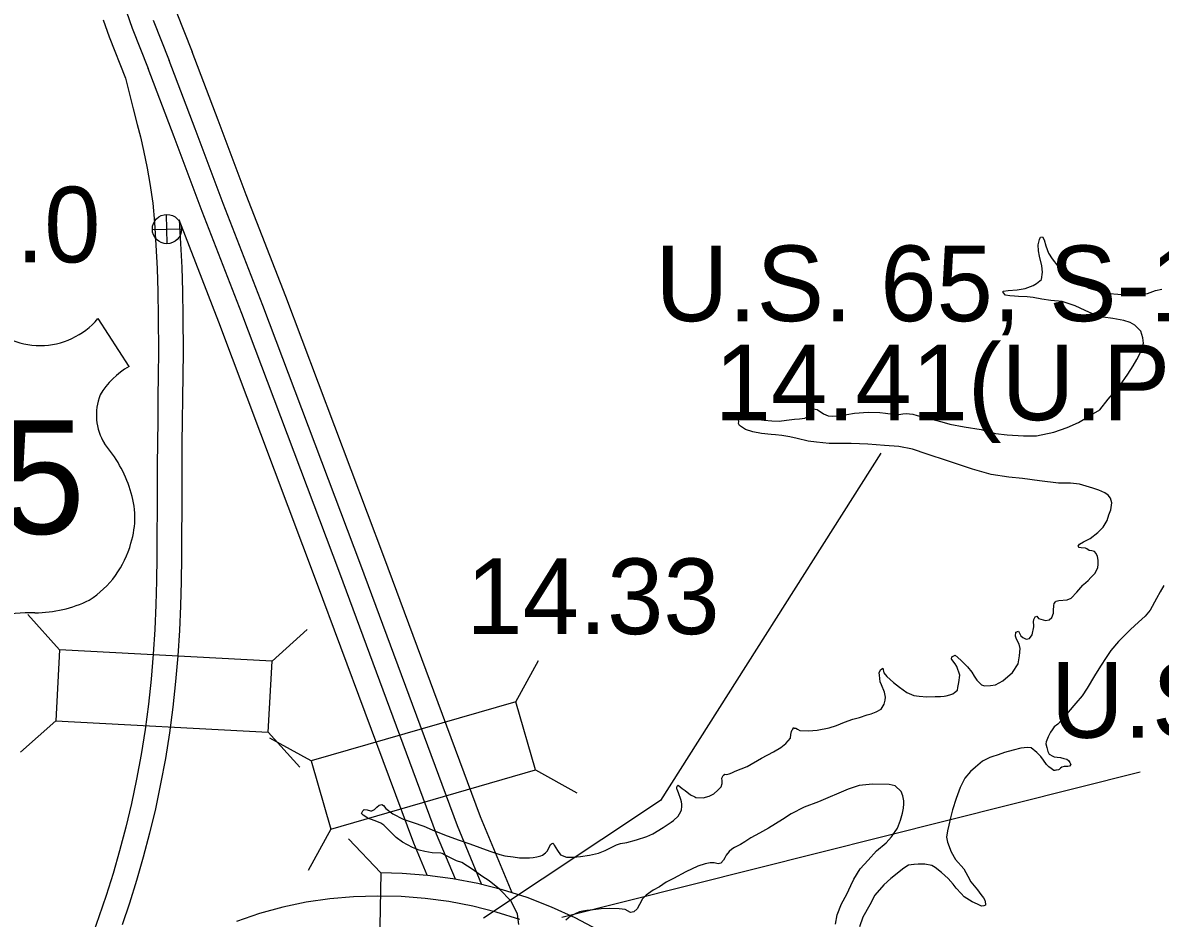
# Model space of a CAD drawing. Extents: x 31699 to 244310, y -8841 to 11474.
# Drawn here: x 146929.3 to 147352.6, y 1036 to 1369.3 of the extents above; entities that cross this region are included whole.
import ezdxf

# ---------------------------------------------------------------- set-up
doc = ezdxf.new("R2010")
doc.units = 0
for name, color, linetype in [('B_Logo', 7, 'Continuous'), ('Level 21', 7, 'Continuous'), ('R_Draft', 7, 'Continuous'), ('R_XS_EARTHWORK_STAGE1', 7, 'Continuous'), ('S_AREA_CALC', 7, 'Continuous'), ('S_WALL', 7, 'Continuous'), ('S_WALL_ANNOT', 7, 'Continuous')]:
    doc.layers.add(name, color=color, linetype=linetype)

msp = doc.modelspace()

# ---------------------------------------------------------------- linework, layer by layer
msp.add_line((146957.22, 1259.17), (146968.76, 1241.32))
for centre, radius, start, end in [((146935.73, 1277.25), 28.08, 220.3299, 319.925), ((146983.84, 1215.42), 29.98, 120.0117, 149.2191), ((146977.24, 1223.33), 20.55, 158.7892, 211.1895), ((146923.5, 1181.2), 47.94, 17.3087, 41.0435), ((146939.33, 1185.13), 31.68, 342.6181, 19.0424), ((146934.17, 1185.22), 36.66, 302.8688, 344.8926), ((146933.49, 1196.76), 47.07, 270.4221, 295.9229), ((146932.4, 1063.49), 86.22, 89.0461, 98.8058)]:
    msp.add_arc(centre, radius, start, end)
at = {"layer": 'B_Logo'}
for points in [[(146967.92, 1373.33), (146970.03, 1367.3), (146976, 1352.25)], [(146986.43, 1373.43), (146992.35, 1358.51)], [(146959.25, 1370.34), (146961.45, 1364.09), (146967.56, 1348.67)], [(146977.84, 1370.22), (146983.78, 1355.26)]]:
    msp.add_lwpolyline(points, dxfattribs=at)
at = {"layer": 'Level 21'}
for p, q in [((146983.08, 1287.07), (146982.83, 1297.92)), ((146977.53, 1292.37), (146988.38, 1292.62))]:
    msp.add_line(p, q, dxfattribs=at)
msp.add_circle((146982.95, 1292.5), 5.43, dxfattribs=at)
at = {"layer": 'R_Draft'}
for points in [[(147305.32, 1267.06), (147302.98, 1267.23), (147299.77, 1267.42), (147298.37, 1267.5), (147296.63, 1267.62), (147295.02, 1267.89), (147294.05, 1268.85), (147294.16, 1269.46), (147295.95, 1269.6), (147299.34, 1269.88), (147302.25, 1270.4), (147305.26, 1271.53), (147306.57, 1272.19), (147308.43, 1273.8), (147308.72, 1276.48), (147308.55, 1278.88), (147307.67, 1282.45), (147307.25, 1284.37), (147307.15, 1286.63), (147307.6, 1288.66), (147308.03, 1289.48), (147308.76, 1289.64), (147309.34, 1288.53), (147310.04, 1286.22), (147311.02, 1283.53), (147312.31, 1281.44), (147314.42, 1278.66), (147316.57, 1276.62), (147318.3, 1275.15), (147321.11, 1273.47), (147323.71, 1271.71), (147326.03, 1270.47), (147329.4, 1269.48), (147333.64, 1268.59), (147336.72, 1268.25), (147343.05, 1268.12), (147345.85, 1268.24), (147347.83, 1268.59), (147350.79, 1269.59), (147353.16, 1270.09)], [(147333.23, 1193.51), (147331.93, 1194.39), (147329.75, 1195.3), (147327.52, 1196.14), (147322.53, 1197.6), (147319.18, 1197.93), (147314.72, 1198), (147307.62, 1198.77), (147301.25, 1199.64), (147296.17, 1200.16), (147289.66, 1201.15), (147282.65, 1203.19), (147273.39, 1206.27), (147265.89, 1208.76), (147260.41, 1210.59), (147255.24, 1211.58), (147249.96, 1211.95), (147243.81, 1212.43), (147237.53, 1212.76), (147233.47, 1212.72), (147229.4, 1212.75), (147224.66, 1213.15), (147221.57, 1213.55), (147217.47, 1214.52), (147214.71, 1215.13), (147211.75, 1215.74), (147209.41, 1215.98), (147207.74, 1216.04), (147204.13, 1216.42), (147200.97, 1217.09), (147198.2, 1217.97), (147196.01, 1219.42), (147195.57, 1220.2), (147195.81, 1220.94), (147195.66, 1221.4), (147195.17, 1221.98), (147195.73, 1222.81), (147197.49, 1223.69), (147198.94, 1222.61), (147200.43, 1222.07), (147205.19, 1221.34), (147208.06, 1221.2), (147210.8, 1221.04), (147213.45, 1221.36), (147216.5, 1221.75), (147218.36, 1221.9), (147220.34, 1222.18), (147221.58, 1222.77), (147222.5, 1224.61), (147223.46, 1225.59), (147224.87, 1225.31), (147227.21, 1223.74), (147228.97, 1223.02), (147230.51, 1222.82), (147233.03, 1223.06), (147238.79, 1224.03), (147243.9, 1224.32), (147248.17, 1224.23), (147250.32, 1223.99), (147253.06, 1223.57), (147255.33, 1223.53), (147256.79, 1223.8), (147257.98, 1223.91), (147260.46, 1223.68), (147262.08, 1223.15), (147265.25, 1222.28), (147268.47, 1221.55), (147271.31, 1220.74), (147274.21, 1219.86), (147279.58, 1218.95), (147285.95, 1217.95), (147291.28, 1216.44), (147295.56, 1215.96), (147301.64, 1215.55), (147306.57, 1215.56), (147312.91, 1216.89), (147317.97, 1218.64), (147322.16, 1220.49), (147326.9, 1223.36), (147330.02, 1225.23), (147333.18, 1229.17), (147337.44, 1234.09), (147340.51, 1238.57), (147342.45, 1241.59), (147343.88, 1243.98), (147345.36, 1246.78), (147346.28, 1250.1), (147346.13, 1252.09), (147345.36, 1254.53), (147343.14, 1256.77), (147341.36, 1257.77), (147339, 1258.53), (147334.97, 1259.23), (147331.28, 1259.74), (147328.18, 1260.61), (147324.58, 1262.26), (147320.91, 1263.98), (147316.05, 1265.51), (147311.9, 1265.93), (147308.54, 1266.46), (147305.32, 1267.06)], [(147248.51, 1128.48), (147249.28, 1129.05), (147249.75, 1127.4), (147250.81, 1126.04), (147253.3, 1123.81), (147255.58, 1121.97), (147258.32, 1120.08), (147260.84, 1118.99), (147262.85, 1118.67), (147265.72, 1118.46), (147268.85, 1118.53), (147270.78, 1118.61), (147272.11, 1118.73), (147272.9, 1118.83), (147274.28, 1119.23), (147275.33, 1119.6), (147276.05, 1120.1), (147277.15, 1120.88), (147277.3, 1121.96), (147277.56, 1123.77), (147277.98, 1126.46), (147276.9, 1129.75), (147276.26, 1130.66), (147275.06, 1132.28), (147274.92, 1132.48), (147275.02, 1133.35), (147276.19, 1133.93), (147278.34, 1132.02), (147280.84, 1129.59), (147282.46, 1127.65), (147283.32, 1126.09), (147284.32, 1124.66), (147286.05, 1122.93), (147287.14, 1122.58), (147289.4, 1122.67), (147291.25, 1122.95), (147293.99, 1124.4), (147297.52, 1127.49), (147299.72, 1130.66), (147300.19, 1133.75), (147300.41, 1136.43), (147300.01, 1138.01), (147299.57, 1138.86), (147298.91, 1140.24), (147298.74, 1141.03), (147298.88, 1142.44), (147299.8, 1142.81), (147300.74, 1141.12), (147301.43, 1140.48), (147302.72, 1139.93), (147303.91, 1140.12), (147304.92, 1141.49), (147305.46, 1144.52), (147305.57, 1144.99), (147305.38, 1146.32), (147305.48, 1147.26), (147305.97, 1148.15), (147306.62, 1148.51), (147307.26, 1147.54), (147309.82, 1146.84), (147311.28, 1147.04), (147312.18, 1147.95), (147312.84, 1149.51), (147312.87, 1150.51), (147312.99, 1152.39), (147313.09, 1153.19), (147313.53, 1153.81), (147313.78, 1154.09), (147314.84, 1154.34), (147317.96, 1154.47), (147319.4, 1155.13), (147321.57, 1157.36), (147323.72, 1159.99), (147324.05, 1160.2), (147325.72, 1161.74), (147326.74, 1162.79), (147328.2, 1164.38), (147329.38, 1166.5), (147329.45, 1167.84), (147329.46, 1169.31), (147329.2, 1170.64), (147328.69, 1171.75), (147328.13, 1172.46), (147327.04, 1172.82), (147326.11, 1172.91), (147325.28, 1173.48), (147324.74, 1173.72), (147323.07, 1173.92), (147322.4, 1174.02), (147322.04, 1174.47), (147322.48, 1175.23), (147323.97, 1176.16), (147326.52, 1177.34), (147329.36, 1179.59), (147331.34, 1181.55), (147332.77, 1184.01), (147333.47, 1186.18), (147334.13, 1188.01), (147334.55, 1190.63), (147334.01, 1192.34), (147333.23, 1193.51)], [(147353.85, 1159.86), (147352.55, 1157.47), (147351.18, 1155.08), (147348.77, 1150.7), (147347, 1148.42), (147344.43, 1146.24), (147341.48, 1143.44), (147339.37, 1141.35), (147337.08, 1138.98), (147334.15, 1135.72), (147332.4, 1133.11)], [(147332.4, 1133.11), (147330.33, 1129.88), (147328.09, 1126.25), (147325.35, 1121.66), (147323.47, 1118.84), (147321.19, 1116.07), (147318.33, 1112.75), (147315.99, 1109.84), (147314.46, 1108.24), (147313.1, 1107.25), (147312.28, 1106.21), (147311.72, 1105.25), (147310.8, 1103.54), (147310.14, 1101.71), (147309.98, 1100.91), (147310.37, 1099.59), (147310.76, 1098.07), (147311.2, 1097.15), (147312.57, 1096.34), (147313.11, 1096.1), (147314.18, 1096.01), (147315.46, 1095.8), (147316.73, 1095.52), (147317.74, 1095.29), (147318.43, 1094.72), (147318.93, 1094.01), (147319.23, 1093.28), (147318.79, 1092.6), (147318.13, 1092.5), (147317.53, 1092.48), (147316.8, 1092.45), (147315.88, 1092.21), (147315.42, 1091.92), (147314.91, 1091.36), (147314.72, 1091.22), (147313.99, 1091.19), (147313.66, 1091.11), (147313.33, 1091.03), (147312.92, 1091.08), (147312.03, 1091.71), (147311.14, 1092.41), (147310.23, 1093.3), (147309.1, 1094.86), (147308.11, 1096.29), (147306.65, 1097.69), (147304.57, 1099.47), (147303.1, 1099.55), (147300.65, 1099.37), (147297.88, 1098.59), (147294.65, 1097.78), (147292.29, 1096.82), (147289.86, 1096.05), (147289.2, 1095.82), (147286.46, 1094.5), (147283.76, 1092.31), (147281.9, 1090.63), (147279.87, 1088.14), (147278.08, 1084.66), (147276.66, 1080.59), (147275.24, 1076.39), (147274.5, 1073.42), (147273.95, 1070.73), (147273.37, 1068.57), (147273.07, 1066.22), (147273.42, 1064.3), (147274.7, 1060.81), (147276.35, 1057.94), (147279.44, 1054.4), (147281.02, 1051.66), (147282.11, 1049.57), (147284.56, 1046.6), (147285.84, 1044.86), (147286.82, 1043.69), (147287.33, 1042.71), (147287.58, 1041.39), (147287.54, 1040.92), (147286.88, 1040.63), (147286.09, 1040.59), (147284.52, 1041.26), (147282.62, 1042.11), (147279.61, 1044.06), (147278.42, 1045.28), (147276.68, 1047.2), (147275.48, 1048.76), (147273.59, 1050.88), (147271.16, 1053.11), (147268.82, 1054.95), (147267.52, 1055.63), (147264.97, 1056.19), (147262.44, 1056.15), (147260.98, 1056.02), (147260.84, 1056.02), (147258.92, 1055.8), (147257.1, 1054.66), (147252.27, 1050.84), (147249.7, 1048.47), (147246.34, 1044.65), (147244.49, 1041.03), (147241.89, 1036.38), (147240.71, 1032.86)], [(147111.74, 1058.91), (147114.16, 1058.48), (147117.82, 1058.5), (147119.22, 1058.62), (147120.54, 1058.88), (147122.06, 1059.21), (147122.64, 1059.5), (147123.8, 1060.42), (147124.45, 1060.98), (147125.19, 1062.35), (147125.67, 1063.51), (147125.99, 1063.79), (147126.58, 1064.01), (147126.93, 1063.63), (147127.08, 1063.23), (147128.23, 1061.28), (147129.43, 1059.59), (147131.6, 1058.82), (147134.2, 1058.79), (147136.86, 1058.97), (147140.23, 1059.52), (147143.47, 1060.25), (147145.96, 1061.23), (147148.3, 1062.4), (147150.26, 1063.41), (147151.77, 1063.88), (147154.02, 1064.24), (147157.71, 1065.2), (147161.46, 1066.43), (147163.81, 1067.46), (147167.64, 1069.83), (147170.56, 1071.82), (147171.46, 1072.46), (147173.19, 1074.07), (147174.12, 1075.71), (147174.36, 1076.39), (147174.57, 1077.67), (147174.54, 1078.47), (147174.37, 1079.39), (147174.13, 1080.19), (147173.29, 1082.76), (147172.84, 1083.94), (147172.7, 1084.2), (147172.62, 1084.53), (147172.79, 1085.14), (147173.17, 1085.55), (147174.69, 1084.28), (147175.72, 1083.53), (147177.72, 1082.01), (147179.35, 1081.21), (147179.76, 1081.03), (147182.5, 1080.88), (147184.74, 1081.5), (147186.5, 1082.38), (147187.98, 1083.65), (147189.12, 1084.96), (147189.6, 1086.18), (147189.56, 1087.18), (147189.39, 1088.11), (147189.88, 1089.13), (147190.01, 1089.27), (147190.59, 1089.7), (147191.26, 1089.59), (147192.12, 1089.76), (147193.1, 1090.21), (147194.41, 1090.8), (147198.87, 1092.45), (147204.13, 1095.62), (147208.63, 1097.94), (147211.36, 1099.53), (147213.29, 1101.08), (147214.94, 1103.09), (147215.15, 1104.36), (147215.37, 1105.57), (147215.54, 1106.12), (147215.79, 1106.46), (147216.17, 1107.01), (147216.31, 1106.82), (147216.98, 1106.78), (147217.6, 1106.4), (147218.42, 1105.9), (147221.62, 1105.77), (147224.87, 1106.04), (147229.37, 1106.9), (147232.06, 1107.75), (147235.01, 1108.95), (147238.16, 1110.15), (147240.66, 1110.79), (147243.56, 1111.71), (147245, 1112.11), (147246.9, 1112.86), (147248.73, 1113.8), (147249.78, 1115.72), (147250.18, 1117.2), (147250.34, 1118.34), (147249.99, 1120.2), (147248.81, 1122.95), (147248.29, 1124.07), (147248.06, 1126.46), (147248.02, 1127.33), (147248.51, 1128.48)], [(147231.74, 1033.81), (147232.39, 1037.31), (147233.95, 1041.39), (147235.93, 1045.01), (147237.46, 1048.21), (147238.56, 1050.53), (147240.86, 1054.37), (147243.85, 1057.7), (147246.97, 1061.1), (147250.57, 1064.13), (147252.61, 1066.35), (147254.74, 1069.58), (147255.94, 1072.57), (147256.7, 1075.14), (147257.02, 1077.02), (147257.09, 1078.56), (147257.11, 1079.7), (147256.76, 1081.55), (147256.16, 1083.2), (147253.87, 1085.37), (147251.72, 1085.75), (147245.52, 1085.88), (147240.54, 1085.47), (147236.4, 1084.1), (147225.4, 1079.42), (147220.03, 1077.32), (147215.27, 1074.92), (147212.02, 1072.84), (147206.76, 1069.62), (147203.38, 1067.67), (147200.26, 1065.93), (147197.99, 1064.44), (147196.36, 1063.5), (147194.08, 1062.4), (147193.17, 1061.76), (147192.14, 1060.92), (147191, 1059.53), (147190.58, 1058.58), (147190.08, 1057.69), (147189.06, 1056.51), (147188.01, 1056.33), (147186.6, 1056.61), (147185.13, 1056.68), (147183.21, 1056.26), (147180.45, 1055.48), (147176.01, 1053.35), (147171.45, 1050.89), (147168.77, 1049.51), (147166.18, 1047.79), (147163.91, 1046.43), (147161.25, 1044.65), (147159.91, 1043.26), (147158.73, 1041.2), (147157.87, 1039.5), (147156.65, 1038.38), (147155.47, 1038.12), (147153.42, 1039.31), (147151.21, 1039.48), (147147.8, 1039.67), (147144.48, 1039.53), (147141.56, 1039.2), (147139.24, 1038.97)], [(147113.87, 1033.76), (147113.44, 1037.61), (147110.98, 1042.38), (147106.65, 1046.87), (147102.86, 1049.92), (147100.12, 1051.67), (147096.95, 1054.07), (147092.71, 1056.77), (147090.69, 1057.35), (147086.53, 1059.51), (147085.37, 1060.19), (147084.9, 1060.24), (147081.63, 1060.44), (147078.88, 1060.85), (147076.79, 1061.43), (147074.28, 1062.33), (147070.6, 1064.31), (147068.19, 1066.14), (147066.8, 1067.55), (147065.76, 1068.58), (147064.51, 1069.79), (147063.6, 1070.62), (147062.51, 1071.38), (147061.62, 1071.74), (147060.06, 1072.41), (147059.05, 1072.84), (147058.17, 1073.07), (147057.29, 1073.5), (147055.98, 1074.37), (147055.36, 1075.02), (147055.78, 1076.04), (147056.36, 1076.46), (147057.5, 1076.38), (147058.65, 1075.96), (147059.24, 1076.05), (147060.15, 1076.56), (147061.05, 1077.39), (147061.89, 1078.1), (147062.88, 1078.34), (147063.56, 1077.97), (147064.34, 1076.93), (147066.95, 1074.91), (147070.9, 1072.87), (147074.56, 1071.62), (147078.48, 1070.32), (147081.66, 1068.99), (147086.27, 1067.11), (147091.29, 1065.19), (147095.68, 1063.77), (147103.13, 1060.95), (147106.84, 1059.7), (147108.66, 1059.25), (147111.74, 1058.91)], [(147139.24, 1038.97), (147137.65, 1038.64), (147136.46, 1038.39), (147134.83, 1037.72), (147133.07, 1036.84), (147131.33, 1035.3)]]:
    msp.add_lwpolyline(points, dxfattribs=at)
at = {"layer": 'R_XS_EARTHWORK_STAGE1'}
for p, q in [((146942.98, 1135.92), (146931.22, 1149.02)), ((147022.07, 1131.69), (147035.16, 1143.45)), ((147112.71, 1116.58), (147121.21, 1132)), ((146941.57, 1109.56), (146928.48, 1097.8)), ((147020.66, 1105.33), (147032.42, 1092.24)), ((147036.64, 1094.56), (147021.22, 1103.05)), ((147120.05, 1091.22), (147135.47, 1082.73)), ((147043.98, 1069.2), (147035.49, 1053.78))]:
    msp.add_line(p, q, dxfattribs=at)
for points in [[(146941.57, 1109.56), (147020.66, 1105.33), (147022.07, 1131.69), (146942.98, 1135.92)], [(147043.98, 1069.2), (147120.05, 1091.22), (147112.71, 1116.58), (147036.64, 1094.56)]]:
    msp.add_lwpolyline(points, close=True, dxfattribs=at)
for points in [[(147050.45, 1065.62), (147062.6, 1052.9)], [(147144.74, 1030.86), (147143.29, 1031.73), (147134.82, 1036.21), (147126.07, 1040.21), (147117.05, 1043.7), (147107.85, 1046.59), (147098.6, 1048.91), (147089.29, 1050.71), (147079.91, 1051.99), (147070.53, 1052.71), (147062.6, 1052.9), (147061.99, 1026.5)]]:
    msp.add_lwpolyline(points, dxfattribs=at)
at = {"layer": 'S_AREA_CALC'}
for points in [[(147100.16, 1048.52), (147091.06, 1070.38), (147055.04, 1167.4), (147018.59, 1264.1), (147003.85, 1301.99), (146993.41, 1329.83), (146983.78, 1355.26)], [(147111.35, 1045.49), (147099.59, 1073.74), (147063.63, 1170.61), (147027.15, 1267.38), (147012.41, 1305.26), (147001.99, 1333.06), (146992.35, 1358.51)], [(147090.3, 1050.52), (147083.3, 1067.33), (147047.24, 1164.48), (147010.81, 1261.12), (146996.06, 1299.02), (146985.61, 1326.89), (146976, 1352.25)], [(146967.56, 1348.67), (146970.36, 1337.22), (146971.89, 1331.45), (146973.08, 1326.85), (146974.27, 1321.78), (146975.62, 1315.16), (146976.63, 1309.43), (146977.64, 1302.19), (146978.32, 1294.93), (146978.83, 1286.54), (146979.34, 1277.82), (146979.52, 1269.28), (146979.69, 1259.79), (146979.84, 1246.71), (146979.72, 1238.23), (146979.61, 1229.74), (146979.5, 1221.32), (146979.39, 1212.99), (146979.28, 1204.63), (146979.27, 1196.22), (146979.26, 1187.72), (146979.25, 1179.12), (146979.23, 1170.43), (146979.09, 1161.63), (146978.79, 1152.65), (146978.42, 1143.55), (146977.84, 1134.36), (146977.05, 1125.05), (146976.03, 1115.68), (146974.81, 1106.32), (146973.32, 1097.03), (146971.61, 1087.83), (146969.71, 1078.77), (146967.6, 1069.88), (146965.3, 1061.15), (146962.89, 1052.66), (146960.33, 1044.47), (146957.65, 1036.58), (146954.94, 1029.13)], [(146987.44, 1295.89), (146987.98, 1287.09), (146988.51, 1278.18), (146988.68, 1269.45), (146988.85, 1259.93), (146989.01, 1246.7), (146988.89, 1238.11), (146988.78, 1229.62), (146988.67, 1221.2), (146988.55, 1212.87), (146988.45, 1204.56), (146988.44, 1196.2), (146988.43, 1187.71), (146988.42, 1179.1), (146988.4, 1170.35), (146988.25, 1161.41), (146987.96, 1152.31), (146987.58, 1143.07), (146986.98, 1133.68), (146986.17, 1124.17), (146985.13, 1114.59), (146983.88, 1105), (146982.36, 1095.47), (146980.6, 1086.05), (146978.66, 1076.77), (146976.49, 1067.65), (146974.14, 1058.73), (146971.67, 1050.04), (146969.04, 1041.63), (146966.29, 1033.54)], [(147079.75, 1052.01), (147074.77, 1063.97), (147038.65, 1161.27), (147002.25, 1257.84), (146987.44, 1295.89)], [(147114.2, 1035.57), (147105.51, 1038.3), (147096.73, 1040.49), (147087.89, 1042.21), (147079, 1043.42), (147070.09, 1044.1), (147061.24, 1044.31), (147052.39, 1044.05), (147043.54, 1043.3), (147034.74, 1042.01), (147026.03, 1040.17), (147017.38, 1037.75), (147008.86, 1034.79)]]:
    msp.add_lwpolyline(points, dxfattribs=at)
at = {"layer": 'S_WALL'}
msp.add_line((147345.08, 1090.39), (147129.86, 1036.27), dxfattribs=at)
msp.add_lwpolyline([(147248.61, 1209.17), (147166.61, 1079.86), (147100.78, 1036.04)], dxfattribs=at)

# ---------------------------------------------------------------- texts
msp.add_text('65', height=42.24).set_placement((146889.65, 1179.07))
for s, p in [('U.S. 65, S-1', (147164.68, 1258.23)), ('14.41(U.P.)', (147186.72, 1221.39)), ('U.S. 62, S-6X', (147311.81, 1103.19))]:
    msp.add_text(s, height=28.1599, dxfattribs=at).set_placement(p)
at = {"layer": 'S_WALL_ANNOT'}
for s, p in [('0.0', (146905.87, 1280.1)), ('14.33', (147094.37, 1141.77))]:
    msp.add_text(s, height=28.16, dxfattribs=at).set_placement(p)

doc.saveas('drawing.dxf')
